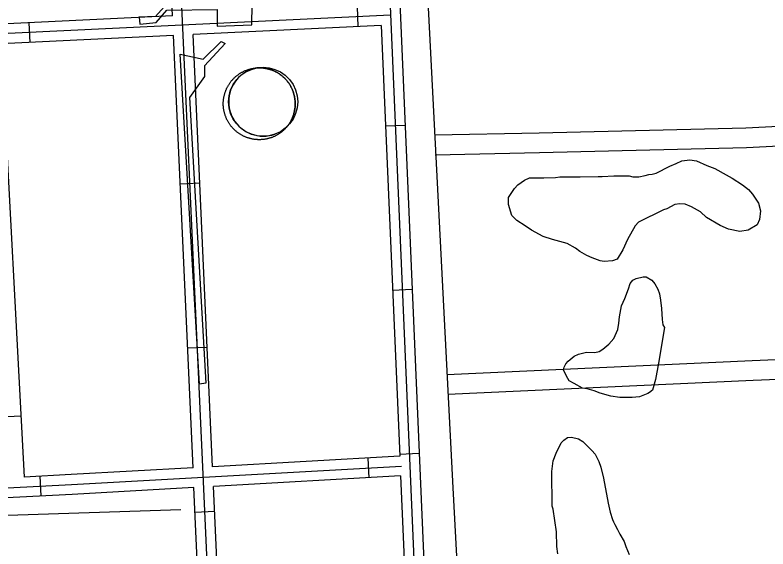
# Model space of a CAD drawing. Extents: x 3313447 to 3351316, y 703786 to 729172.
# Drawn here: x 3331846 to 3332992, y 723120 to 723932 of the extents above; entities that cross this region are included whole.
import ezdxf

# ---------------------------------------------------------------- set-up
doc = ezdxf.new("R2010")
doc.units = 0
for name, color, linetype in [('V-DOMW-TANK', 7, 'Continuous'), ('V-ROAD-CNTR', 7, 'Continuous'), ('V-SITE-VEGE', 7, 'Continuous'), ('V-UTIL-LINE', 7, 'Continuous')]:
    doc.layers.add(name, color=color, linetype=linetype)

msp = doc.modelspace()

# ---------------------------------------------------------------- linework, layer by layer
at = {"layer": 'V-DOMW-TANK'}
for points in [[(3332265.5, 723770.8), (3332265, 723770), (3332264.6, 723769.2), (3332264.1, 723768.3), (3332263.5, 723767.5), (3332263, 723766.7), (3332262.5, 723766), (3332261.9, 723765.2), (3332261.4, 723764.4), (3332260.8, 723763.7), (3332260.3, 723763), (3332257.3, 723760.1), (3332249.8, 723754.8), (3332241.5, 723751), (3332232.7, 723748.6), (3332223.5, 723747.8), (3332214.4, 723748.6), (3332205.6, 723751), (3332197.3, 723754.8), (3332189.8, 723760.1), (3332183.3, 723766.6), (3332178, 723774.1), (3332174.1, 723782.4), (3332171.8, 723791.2), (3332171, 723800.3), (3332171.8, 723809.5), (3332174.1, 723818.3), (3332178, 723826.6), (3332183.3, 723834.1), (3332189.7, 723840.6), (3332197.3, 723845.9), (3332205.6, 723849.7), (3332213.7, 723851.9), (3332213.7, 723851.9), (3332214.7, 723852), (3332215.7, 723852), (3332216.6, 723852), (3332217.6, 723852.1), (3332218.5, 723852.1), (3332219.5, 723852), (3332220.4, 723852), (3332221.4, 723851.9), (3332222.3, 723851.9), (3332223.3, 723851.8), (3332224.2, 723851.7), (3332225.2, 723851.5), (3332226.1, 723851.4), (3332227.1, 723851.2), (3332228, 723851.1), (3332228.9, 723850.9), (3332229.9, 723850.7), (3332230.8, 723850.4), (3332231.7, 723850.2), (3332232.7, 723849.9), (3332233.6, 723849.7), (3332234.5, 723849.4), (3332235.4, 723849.1), (3332236.3, 723848.8), (3332237.2, 723848.4), (3332238.1, 723848.1), (3332239, 723847.7), (3332239.8, 723847.3), (3332240.7, 723846.9), (3332241.6, 723846.5), (3332242.4, 723846.1), (3332243.3, 723845.7), (3332244.1, 723845.2), (3332244.9, 723844.7), (3332245.8, 723844.3), (3332246.6, 723843.8), (3332247.4, 723843.3), (3332248.2, 723842.7), (3332249, 723842.2), (3332249.7, 723841.6), (3332250.5, 723841.1), (3332251.3, 723840.5), (3332252, 723839.9), (3332252.8, 723839.3), (3332253.5, 723838.7), (3332254.2, 723838), (3332254.9, 723837.4), (3332255.6, 723836.7), (3332256.3, 723836.1), (3332257, 723835.4), (3332257.6, 723834.7), (3332258.3, 723834), (3332258.9, 723833.3), (3332259.5, 723832.5), (3332260.1, 723831.8), (3332260.7, 723831.1), (3332261.3, 723830.3), (3332261.9, 723829.5), (3332262.4, 723828.8), (3332263, 723828), (3332263.5, 723827.2), (3332264, 723826.4), (3332264.5, 723825.6), (3332265, 723824.7), (3332265.5, 723823.9), (3332265.9, 723823.1), (3332266.4, 723822.2)], [(3332188.6, 723843.7), (3332189.4, 723844.2), (3332190.2, 723844.7), (3332191, 723845.2), (3332191.9, 723845.6), (3332192.7, 723846.1), (3332193.6, 723846.5), (3332194.4, 723846.9), (3332195.3, 723847.3), (3332196.2, 723847.7), (3332197.1, 723848.1), (3332198, 723848.4), (3332198.8, 723848.7), (3332199.7, 723849.1), (3332200.6, 723849.4), (3332201.6, 723849.7), (3332202.5, 723849.9), (3332203.4, 723850.2), (3332204.3, 723850.4), (3332205.3, 723850.6), (3332206.2, 723850.9), (3332207.1, 723851), (3332208.1, 723851.2), (3332209, 723851.4), (3332209.9, 723851.5), (3332210.9, 723851.6), (3332211.8, 723851.8), (3332212.8, 723851.8), (3332213.7, 723851.9), (3332209.2, 723850.9), (3332204.9, 723849.4), (3332200.8, 723847.6), (3332196.8, 723845.5), (3332192.9, 723843), (3332189.4, 723840.2), (3332186.1, 723837.1), (3332183, 723833.7), (3332180.3, 723830.1), (3332177.9, 723826.2), (3332175.8, 723822.2), (3332174.1, 723817.9), (3332172.8, 723813.6), (3332171.9, 723809.2), (3332171.3, 723804.6), (3332171.1, 723800.1), (3332171.3, 723795.6), (3332172, 723791.1), (3332173, 723786.6), (3332174.4, 723782.3), (3332176.1, 723778.1), (3332178.2, 723774.1), (3332180.7, 723770.3), (3332183.4, 723766.7), (3332186.5, 723763.3), (3332189.9, 723760.3), (3332193.5, 723757.5), (3332197.3, 723755), (3332201.3, 723752.9), (3332205.5, 723751.2), (3332209.9, 723749.8), (3332214.3, 723748.8), (3332218.8, 723748.2), (3332223.3, 723748), (3332227.9, 723748.2), (3332232.4, 723748.8), (3332236.8, 723749.7), (3332241.2, 723751.1), (3332245.4, 723752.8), (3332249.4, 723754.8), (3332253.3, 723757.3), (3332256.9, 723760), (3332260.3, 723763)], [(3332248.2, 723842.7), (3332247.4, 723843.3), (3332246.6, 723843.8), (3332245.8, 723844.3), (3332244.9, 723844.7), (3332244.1, 723845.2), (3332243.3, 723845.7), (3332242.4, 723846.1), (3332241.6, 723846.5), (3332240.7, 723846.9), (3332239.8, 723847.3), (3332239, 723847.7), (3332238.1, 723848.1), (3332237.2, 723848.4), (3332236.3, 723848.8), (3332235.4, 723849.1), (3332234.5, 723849.4), (3332233.6, 723849.7), (3332232.7, 723849.9), (3332231.7, 723850.2), (3332230.8, 723850.4), (3332229.9, 723850.7), (3332228.9, 723850.9), (3332228, 723851.1), (3332227.1, 723851.2), (3332226.1, 723851.4), (3332225.2, 723851.5), (3332224.2, 723851.7), (3332223.3, 723851.8), (3332222.3, 723851.9), (3332221.4, 723851.9), (3332220.4, 723852), (3332219.5, 723852), (3332218.5, 723852.1), (3332217.6, 723852.1), (3332216.6, 723852), (3332215.7, 723852), (3332214.7, 723852), (3332213.7, 723851.9), (3332213.7, 723851.9), (3332214.4, 723852.1), (3332223.5, 723852.9), (3332232.7, 723852.1), (3332241.5, 723849.7), (3332249.8, 723845.9), (3332257.3, 723840.6), (3332263.8, 723834.1), (3332269.1, 723826.6), (3332272.9, 723818.3), (3332275.3, 723809.5), (3332276.1, 723800.3)], [(3332177, 723760.7), (3332176.3, 723761.4), (3332175.7, 723762.1), (3332175.1, 723762.8), (3332174.5, 723763.6), (3332173.9, 723764.3), (3332173.4, 723765.1), (3332172.8, 723765.9), (3332172.3, 723766.7), (3332171.7, 723767.5), (3332171.2, 723768.3), (3332170.7, 723769.1), (3332170.2, 723769.9), (3332169.8, 723770.7), (3332169.3, 723771.6), (3332168.9, 723772.4), (3332168.4, 723773.3), (3332168, 723774.1), (3332167.6, 723775), (3332167.2, 723775.9), (3332166.9, 723776.8), (3332166.5, 723777.7), (3332166.2, 723778.6), (3332165.9, 723779.5), (3332165.6, 723780.4), (3332165.3, 723781.3), (3332165, 723782.2), (3332164.7, 723783.1), (3332164.5, 723784), (3332164.3, 723785), (3332164.1, 723785.9), (3332163.9, 723786.8), (3332163.7, 723787.8), (3332163.6, 723788.7), (3332163.4, 723789.7), (3332163.3, 723790.6), (3332163.2, 723791.6), (3332163.1, 723792.5), (3332163, 723793.5), (3332162.9, 723794.4), (3332162.9, 723795.4), (3332162.9, 723796.3), (3332162.9, 723797.3), (3332162.9, 723798.2), (3332162.9, 723799.2), (3332162.9, 723800.1), (3332163, 723801.1), (3332163.1, 723802), (3332163.2, 723803), (3332163.3, 723803.9), (3332163.4, 723804.9), (3332163.5, 723805.8), (3332163.7, 723806.8), (3332163.9, 723807.7), (3332164.1, 723808.7), (3332164.3, 723809.6), (3332164.5, 723810.5), (3332164.7, 723811.4), (3332165, 723812.4), (3332165.2, 723813.3), (3332165.5, 723814.2), (3332165.8, 723815.1), (3332166.2, 723816), (3332166.5, 723816.9), (3332166.8, 723817.8), (3332167.2, 723818.7), (3332167.6, 723819.5), (3332168, 723820.4), (3332168.4, 723821.3), (3332168.8, 723822.1), (3332169.3, 723823), (3332169.7, 723823.8), (3332170.2, 723824.6), (3332170.7, 723825.5), (3332171.2, 723826.3), (3332171.7, 723827.1), (3332172.2, 723827.9), (3332172.7, 723828.7), (3332173.3, 723829.5), (3332173.9, 723830.2), (3332174.4, 723831), (3332175, 723831.7), (3332175.6, 723832.5), (3332176.3, 723833.2), (3332176.9, 723833.9), (3332177.5, 723834.6), (3332178.2, 723835.3), (3332178.9, 723836), (3332179.6, 723836.7), (3332180.2, 723837.3), (3332180.9, 723838), (3332181.7, 723838.6), (3332182.4, 723839.2), (3332183.1, 723839.8), (3332183.9, 723840.4), (3332184.6, 723841), (3332185.4, 723841.6), (3332186.2, 723842.1), (3332187, 723842.7), (3332187.8, 723843.2), (3332188.6, 723843.7)], [(3332276.1, 723800.3), (3332275.3, 723791.2), (3332272.9, 723782.4), (3332269.1, 723774.1), (3332263.8, 723766.6), (3332260.3, 723763), (3332260.8, 723763.7), (3332261.4, 723764.4), (3332261.9, 723765.2), (3332262.5, 723766), (3332263, 723766.7), (3332263.5, 723767.5), (3332264.1, 723768.3), (3332264.6, 723769.2), (3332265, 723770), (3332265.5, 723770.8), (3332266, 723771.7), (3332266.4, 723772.5), (3332266.8, 723773.4), (3332267.2, 723774.2), (3332267.6, 723775.1), (3332268, 723776), (3332268.4, 723776.9), (3332268.7, 723777.7), (3332269.1, 723778.6), (3332269.4, 723779.5), (3332269.7, 723780.4), (3332270, 723781.4), (3332270.2, 723782.3), (3332270.5, 723783.2), (3332270.7, 723784.1), (3332271, 723785), (3332271.2, 723786), (3332271.4, 723786.9), (3332271.5, 723787.9), (3332271.7, 723788.8), (3332271.8, 723789.7), (3332271.9, 723790.7), (3332272.1, 723791.6), (3332272.1, 723792.6), (3332272.2, 723793.5), (3332272.3, 723794.5), (3332272.3, 723795.5), (3332272.3, 723796.4), (3332272.3, 723797.4), (3332272.3, 723798.3), (3332272.3, 723799.3), (3332272.3, 723800.2), (3332272.2, 723801.2), (3332272.1, 723802.1), (3332272, 723803.1), (3332271.9, 723804), (3332271.8, 723805), (3332271.7, 723805.9), (3332271.5, 723806.9), (3332271.3, 723807.8), (3332271.1, 723808.7), (3332270.9, 723809.7), (3332270.7, 723810.6), (3332270.5, 723811.5), (3332270.2, 723812.4), (3332269.9, 723813.4), (3332269.7, 723814.3), (3332269.4, 723815.2), (3332269, 723816.1), (3332268.7, 723817), (3332268.3, 723817.9), (3332268, 723818.7), (3332267.6, 723819.6), (3332267.2, 723820.5), (3332266.8, 723821.4), (3332266.4, 723822.2), (3332265.9, 723823.1), (3332265.5, 723823.9), (3332265, 723824.7), (3332264.5, 723825.6), (3332264, 723826.4), (3332263.5, 723827.2), (3332263, 723828), (3332262.4, 723828.8), (3332261.9, 723829.5), (3332261.3, 723830.3), (3332260.7, 723831.1), (3332260.1, 723831.8), (3332259.5, 723832.5), (3332258.9, 723833.3), (3332258.3, 723834), (3332257.6, 723834.7), (3332257, 723835.4), (3332256.3, 723836.1), (3332255.6, 723836.7), (3332254.9, 723837.4), (3332254.2, 723838), (3332253.5, 723838.7), (3332252.8, 723839.3), (3332252, 723839.9), (3332251.3, 723840.5), (3332250.5, 723841.1), (3332249.7, 723841.6), (3332249, 723842.2), (3332248.2, 723842.7)], [(3332266.4, 723822.2), (3332266.8, 723821.4), (3332267.2, 723820.5), (3332267.6, 723819.6), (3332268, 723818.7), (3332268.3, 723817.9), (3332268.7, 723817), (3332269, 723816.1), (3332269.4, 723815.2), (3332269.7, 723814.3), (3332269.9, 723813.4), (3332270.2, 723812.4), (3332270.5, 723811.5), (3332270.7, 723810.6), (3332270.9, 723809.7), (3332271.1, 723808.7), (3332271.3, 723807.8), (3332271.5, 723806.9), (3332271.7, 723805.9), (3332271.8, 723805), (3332271.9, 723804), (3332272, 723803.1), (3332272.1, 723802.1), (3332272.2, 723801.2), (3332272.3, 723800.2), (3332272.3, 723799.3), (3332272.3, 723798.3), (3332272.3, 723797.4), (3332272.3, 723796.4), (3332272.3, 723795.5), (3332272.3, 723794.5), (3332272.2, 723793.5), (3332272.1, 723792.6), (3332272.1, 723791.6), (3332271.9, 723790.7), (3332271.8, 723789.7), (3332271.7, 723788.8), (3332271.5, 723787.9), (3332271.4, 723786.9), (3332271.2, 723786), (3332271, 723785), (3332270.7, 723784.1), (3332270.5, 723783.2), (3332270.2, 723782.3), (3332270, 723781.4), (3332269.7, 723780.4), (3332269.4, 723779.5), (3332269.1, 723778.6), (3332268.7, 723777.7), (3332268.4, 723776.9), (3332268, 723776), (3332267.6, 723775.1), (3332267.2, 723774.2), (3332266.8, 723773.4), (3332266.4, 723772.5), (3332266, 723771.7), (3332265.5, 723770.8)], [(3332260.3, 723763), (3332260.2, 723762.9), (3332259.6, 723762.2), (3332259, 723761.4), (3332258.3, 723760.7), (3332257.7, 723760), (3332257, 723759.3), (3332256.3, 723758.6), (3332255.7, 723758), (3332255, 723757.3), (3332254.3, 723756.7), (3332253.6, 723756), (3332252.8, 723755.4), (3332252.1, 723754.8), (3332251.3, 723754.2), (3332250.6, 723753.6), (3332249.8, 723753.1), (3332249, 723752.5), (3332248.3, 723752), (3332247.5, 723751.4), (3332246.7, 723750.9), (3332245.8, 723750.4), (3332245, 723749.9), (3332244.2, 723749.5), (3332243.3, 723749), (3332242.5, 723748.6), (3332241.6, 723748.1), (3332240.8, 723747.7), (3332239.9, 723747.3), (3332239, 723746.9), (3332238.2, 723746.6), (3332237.3, 723746.2), (3332236.4, 723745.9), (3332235.5, 723745.6), (3332234.6, 723745.3), (3332233.7, 723745), (3332232.7, 723744.7), (3332231.8, 723744.5), (3332230.9, 723744.2), (3332230, 723744), (3332229, 723743.8), (3332228.1, 723743.6), (3332227.2, 723743.4), (3332226.2, 723743.3), (3332225.3, 723743.1), (3332224.3, 723743), (3332223.4, 723742.9), (3332222.4, 723742.8), (3332221.5, 723742.7), (3332220.5, 723742.7), (3332219.6, 723742.6), (3332218.6, 723742.6), (3332217.7, 723742.6), (3332216.7, 723742.6), (3332215.7, 723742.6), (3332214.8, 723742.7), (3332213.8, 723742.7), (3332212.9, 723742.8), (3332211.9, 723742.9), (3332211, 723743), (3332210, 723743.1), (3332209.1, 723743.2), (3332208.1, 723743.4), (3332207.2, 723743.6), (3332206.3, 723743.8), (3332205.3, 723744), (3332204.4, 723744.2), (3332203.5, 723744.4), (3332202.6, 723744.7), (3332201.6, 723745), (3332200.7, 723745.2), (3332199.8, 723745.5), (3332198.9, 723745.9), (3332198, 723746.2), (3332197.1, 723746.5), (3332196.3, 723746.9), (3332195.4, 723747.3), (3332194.5, 723747.7), (3332193.7, 723748.1), (3332192.8, 723748.5), (3332192, 723749), (3332191.1, 723749.4), (3332190.3, 723749.9), (3332189.5, 723750.4), (3332188.6, 723750.9), (3332187.8, 723751.4), (3332187, 723751.9), (3332186.2, 723752.5), (3332185.5, 723753), (3332184.7, 723753.6), (3332183.9, 723754.2), (3332183.2, 723754.7), (3332182.5, 723755.4), (3332181.7, 723756), (3332181, 723756.6), (3332180.3, 723757.3), (3332179.6, 723757.9), (3332178.9, 723758.6), (3332178.3, 723759.3), (3332177.6, 723760), (3332177, 723760.7)]]:
    msp.add_lwpolyline(points, dxfattribs=at)
at = {"layer": 'V-ROAD-CNTR'}
for p, q in [((3332368.4, 723914.7), (3332366.9, 723944.7)), ((3331869, 723890.8), (3331867.5, 723920.7)), ((3332439.8, 723764.3), (3332409.8, 723763)), ((3332097.2, 723675.3), (3332127.1, 723676.7)), ((3332450.5, 723514.5), (3332420.5, 723513.2)), ((3332108.5, 723425.6), (3332138.5, 723427)), ((3331854.7, 723321.6), (3331824.7, 723320.1)), ((3332461.2, 723264.8), (3332431.2, 723263.5)), ((3332385.1, 723228), (3332383.5, 723258)), ((3331885.8, 723200.3), (3331884.3, 723230.2)), ((3332119.8, 723175.8), (3332149.8, 723177.2))]:
    msp.add_line(p, q, dxfattribs=at)
for points in [[(3332327.5, 726641.8), (3332381, 725603.7), (3332449.2, 724438.3), (3332512, 723212.4), (3332606.9, 721442.2), (3332692.1, 719800.1), (3332783.1, 718163.1)], [(3331411.2, 724656.2), (3330570.8, 724732), (3330544.6, 724734.1), (3330505, 724721.2), (3330473, 724704.9), (3330433.3, 724680.2), (3330352.6, 724560.7), (3330313.2, 724509), (3330280.3, 724471), (3330264.6, 724422.7), (3330319.6, 723169.9), (3330321.3, 723152.2), (3330339.3, 723139.8), (3330355.1, 723134.1), (3330382.7, 723136.8), (3331932, 723217.7), (3332434.2, 723245.8)], [(3331424.7, 724667.7), (3331481.1, 724650.1), (3331568.1, 724625.9), (3332040.8, 724644.9), (3332081.2, 724635.6), (3332129.7, 724629.8), (3332216.6, 724633.2), (3332277.6, 724637.4), (3332323.1, 724633.5), (3332359.1, 724613.4), (3332377.8, 724579.9), (3332407.4, 724519.6), (3332475.3, 722934.8), (3332459.2, 722897.7), (3332429, 722880.9), (3332392.5, 722871.3), (3331571.2, 722839.5)], [(3331411.2, 724656.2), (3331476.8, 724635.7), (3331566.4, 724610.8), (3332039.4, 724629.9), (3332078.7, 724620.8), (3332129.1, 724614.8), (3332217.4, 724618.2), (3332277.4, 724622.3), (3332318.6, 724618.8), (3332348.1, 724602.3), (3332364.5, 724572.9), (3332392.6, 724515.8), (3332460.2, 722937.6), (3332447.5, 722908.4), (3332423.3, 722894.9), (3332390.2, 722886.2), (3330326.9, 722806.4)], [(3332148.4, 722876.8), (3332073.1, 724536.7), (3332067.1, 724579.2), (3332053.7, 724626.6)], [(3332085.6, 723931.2), (3332058.2, 724535.3), (3332052.4, 724576.1), (3332041.7, 724613.9)], [(3332417.6, 723932.1), (3330290.6, 723830.1)], [(3332085.6, 723931.2), (3331823.1, 723918.6)], [(3332403.3, 723916.4), (3332116.9, 723902.7)], [(3332403.3, 723916.4), (3332431.4, 723260.7)], [(3332086.9, 723901.2), (3331824.6, 723888.6)], [(3332116.8, 723243.1), (3332086.9, 723901.2)], [(3332146.7, 723244.7), (3332116.9, 723902.7)], [(3331824.6, 723888.6), (3331859.6, 723229)], [(3332484.9, 723749.8), (3332643.8, 723753.2), (3332958, 723760.6), (3333007.8, 723763.1)], [(3332485.6, 723719.8), (3332644.4, 723723.3), (3332959.1, 723730.6), (3333009, 723733.1)], [(3332503.3, 723385.4), (3332967.8, 723406.4), (3333027.5, 723408.9)], [(3332504.6, 723355.4), (3332969.2, 723376.5), (3333218.9, 723386.9), (3333463.1, 723395.5), (3333505.8, 723397.7)], [(3332431.4, 723260.7), (3332146.7, 723244.7)], [(3332116.8, 723243.1), (3331931.2, 723232.7), (3331859.6, 723229)], [(3332432.6, 723230.7), (3332148.1, 723214.8)], [(3332432.6, 723230.7), (3332445.1, 722940.4), (3332435.7, 722919), (3332417.7, 722908.9), (3332388, 722901.1), (3332162.7, 722892.4)], [(3332118.1, 723213.1), (3331932.8, 723202.7), (3331553.9, 723183)], [(3332132.7, 722891.2), (3332118.1, 723213.1)], [(3332162.7, 722892.4), (3332148.1, 723214.8)]]:
    msp.add_lwpolyline(points, dxfattribs=at)
at = {"layer": 'V-SITE-VEGE'}
for points in [[(3332794.6, 723617.3), (3332789.6, 723611.3), (3332778, 723590.5), (3332770.8, 723575.1), (3332762.5, 723560.9), (3332755.4, 723558.2), (3332742.7, 723557.1), (3332736.7, 723558.2), (3332724.1, 723562.7), (3332716.4, 723566.5), (3332705.5, 723572.6), (3332698.9, 723577.6), (3332686.3, 723584.7), (3332675.3, 723587.5), (3332663.8, 723590.9), (3332649.6, 723595.3), (3332632, 723604.7), (3332622.2, 723611.3), (3332609.6, 723619.6), (3332601.9, 723627.3), (3332597, 723643.8), (3332597.1, 723654.8), (3332605.9, 723668.5), (3332611.4, 723673.9), (3332621.3, 723681), (3332629, 723684.3), (3332641.6, 723684.8), (3332651, 723684.8), (3332668.5, 723685.3), (3332675.1, 723686.3), (3332705.9, 723686.2), (3332733.3, 723686.7), (3332739.3, 723686.7), (3332757.5, 723687.7), (3332780.5, 723687.6), (3332786, 723686), (3332795.3, 723685.9), (3332805.2, 723688.1), (3332810.7, 723689.7), (3332815.7, 723690.3), (3332821.7, 723691.9), (3332842.6, 723702.2), (3332852, 723706.6), (3332860.8, 723710.4), (3332872.8, 723712), (3332883.3, 723710.3), (3332898.6, 723703.1), (3332911.2, 723698.7), (3332928.2, 723689.3), (3332937.5, 723683.8), (3332952.9, 723673.9), (3332962.2, 723666.7), (3332968.2, 723659.5), (3332977.5, 723645.8), (3332980.7, 723634.2), (3332979, 723621.1), (3332975.2, 723612.8), (3332962, 723604.7), (3332949.3, 723603.1), (3332931.8, 723606.4), (3332919.2, 723611.9), (3332898.3, 723624.1), (3332889, 723632.9), (3332875.3, 723640.6), (3332866, 723644.5), (3332857.8, 723645.1), (3332850.1, 723644), (3332838, 723637.5), (3332833.1, 723635.8)], [(3332825.1, 723402.6), (3332820.6, 723377.3), (3332816.2, 723361.4), (3332811.8, 723357.6), (3332809, 723356), (3332804.1, 723354.3), (3332796.4, 723351.1), (3332785.4, 723350), (3332766.2, 723350.1), (3332752.5, 723352.3), (3332736.6, 723356.8), (3332727.2, 723360.1), (3332716.8, 723363.4), (3332709.7, 723364.5), (3332697.1, 723371.2), (3332689.4, 723375.6), (3332685.1, 723382.7), (3332680.7, 723392.1), (3332681.8, 723396.5), (3332684, 723401.4), (3332687.9, 723405.2), (3332696.7, 723412.9), (3332703.3, 723416.2), (3332715.9, 723418.9), (3332728.5, 723418.8), (3332735.1, 723420.4), (3332740.6, 723423.7), (3332749.5, 723431.4), (3332757.2, 723440.1), (3332763.3, 723453.8), (3332764.9, 723463.2), (3332766.1, 723473), (3332768.9, 723489.5), (3332773.8, 723501), (3332779.4, 723515.8), (3332782.2, 723523.5), (3332786, 723529), (3332791.5, 723531.1), (3332802, 723533.8), (3332806.3, 723533.8), (3332815.1, 723528.9), (3332819.5, 723523.4), (3332824.4, 723515.1), (3332826.6, 723508), (3332828.2, 723498.1), (3332829.8, 723485.4), (3332830.8, 723469), (3332831.9, 723460.7), (3332834.6, 723456.9)]]:
    msp.add_lwpolyline(points, close=True, dxfattribs=at)
msp.add_lwpolyline([(3332672.2, 723112.1), (3332670.7, 723123.3), (3332669.9, 723145.7), (3332664.8, 723180), (3332663.4, 723184.9), (3332663.1, 723237.5), (3332665.2, 723253.6), (3332669.3, 723265.5), (3332676.9, 723281), (3332681.1, 723285.2), (3332686.7, 723289.4), (3332693, 723289.5), (3332703.5, 723287.4), (3332709.9, 723283.2), (3332723.9, 723269.3), (3332728.9, 723263.7), (3332734.5, 723252.5), (3332737.4, 723244.1), (3332741.7, 723227.3), (3332748.9, 723189.5), (3332751.7, 723175.6), (3332755.3, 723164.4), (3332756.7, 723160.9), (3332758.8, 723156.7), (3332763.1, 723149), (3332766.6, 723142), (3332773, 723130.8), (3332775.8, 723123.1), (3332780.8, 723111.2)], dxfattribs=at)
at = {"layer": 'V-UTIL-LINE'}
for p, q in [((3332136.4, 723371.8), (3332126.7, 723370.4)), ((3331752.5, 723168.2), (3332098.1, 723179.6))]:
    msp.add_line(p, q, dxfattribs=at)
for points in [[(3331759.4, 724254), (3332087.8, 724273.2), (3332099.9, 723966), (3332096, 723946.6), (3332072.7, 723945.1), (3332059.6, 723930.1), (3332034.9, 723929.1), (3332035.9, 723918.5), (3332060.5, 723920.9), (3332076.7, 723939.9), (3332153.8, 723940.7), (3332153.4, 723915.2), (3332206.3, 723917.6), (3332207, 723948.5), (3332170.5, 723947.4), (3332170.3, 723968.1), (3332105.2, 723966.9), (3332095.2, 724284.7), (3332085.5, 724282.9), (3332079.5, 724440.1), (3332068.9, 724439.6), (3332074.6, 724280.2), (3331758.1, 724265.4)], [(3332126.7, 723370.4), (3332097.3, 723872.6), (3332132.1, 723865.3), (3332159.7, 723891.9), (3332165.5, 723888.8), (3332134.4, 723855.2), (3332134.5, 723838.9), (3332111.3, 723806.6), (3332136.4, 723371.8)]]:
    msp.add_lwpolyline(points, dxfattribs=at)

doc.saveas('drawing.dxf')
